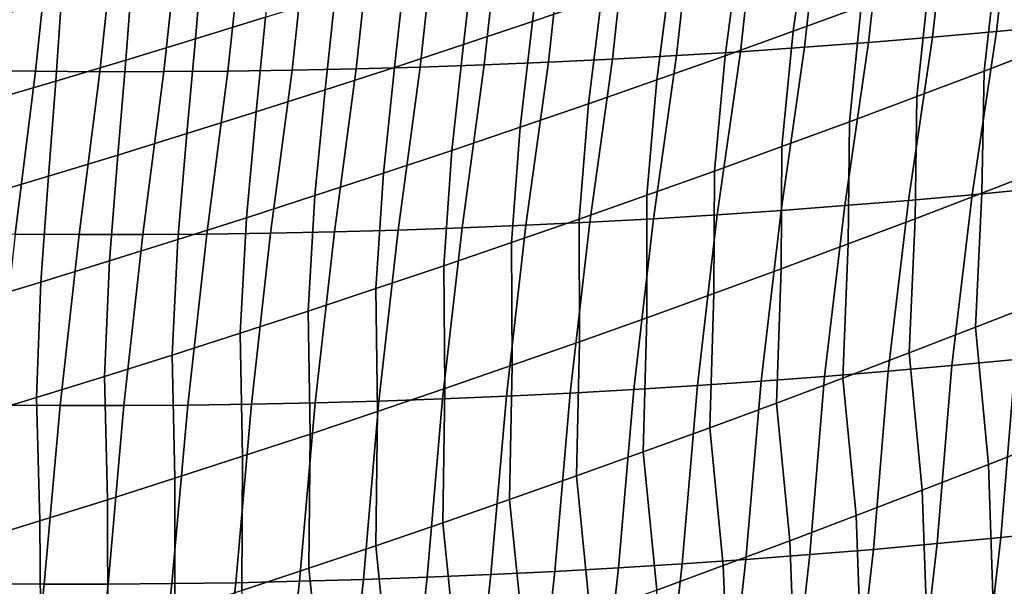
# Model space of a CAD drawing. Header units: metres. Extents: x -240 to 45, y -77 to 27.
# Tile 974 of 1056: x 21.883 to 23.432, y -24.753 to -23.862. Entities that reach past the tile are written whole.
import ezdxf

# ---------------------------------------------------------------- set-up
doc = ezdxf.new("R2010")
doc.units = ezdxf.units.M
doc.layers.add('solid_102011X2', color=7, linetype='CONTINUOUS')

msp = doc.modelspace()

# ---------------------------------------------------------------- linework, layer by layer
at = {"layer": 'solid_102011X2'}
for points in [[(23.446541, -23.638296, 124.273552), (23.419384, -23.880426, 123.988007), (23.520021, -23.870859, 123.971153), (23.547297, -23.628872, 124.256859)], [(23.244987, -23.655155, 124.305756), (23.218048, -23.897549, 124.020508), (23.318724, -23.889322, 124.004463), (23.345772, -23.647057, 124.289856)], [(23.345772, -23.647057, 124.289856), (23.318724, -23.889322, 124.004463), (23.419384, -23.880426, 123.988007), (23.446541, -23.638296, 124.273552)], [(23.043386, -23.669357, 124.33638), (23.016653, -23.911982, 124.051399), (23.117357, -23.905102, 124.036156), (23.144192, -23.662588, 124.321266)], [(23.144192, -23.662588, 124.321266), (23.117357, -23.905102, 124.036156), (23.218048, -23.897549, 124.020508), (23.244987, -23.655155, 124.305756)], [(22.689577, -23.864403, 77.084595), (22.708115, -23.715675, 76.734474), (22.817591, -23.678862, 76.741936), (22.798084, -23.827475, 77.092491)], [(22.841753, -23.680901, 124.365417), (22.815216, -23.923719, 124.080666), (22.915939, -23.918188, 124.066231), (22.942572, -23.675463, 124.351097)], [(22.942572, -23.675463, 124.351097), (22.915939, -23.918188, 124.066231), (23.016653, -23.911982, 124.051399), (23.043386, -23.669357, 124.33638)], [(23.099556, -23.879763, 77.462578), (23.123085, -23.713472, 77.117989), (23.231226, -23.674404, 77.127083), (23.206633, -23.840685, 77.472145)], [(22.337482, -23.698013, 124.43116), (22.311401, -23.94117, 124.14682), (22.412201, -23.939047, 124.134384), (22.43837, -23.695942, 124.418785)], [(22.43837, -23.695942, 124.418785), (22.412201, -23.939047, 124.134384), (22.512978, -23.936239, 124.121552), (22.539236, -23.693193, 124.406029)], [(22.539236, -23.693193, 124.406029), (22.512978, -23.936239, 124.121552), (22.613739, -23.932749, 124.108322), (22.640087, -23.689768, 124.392883)], [(22.640087, -23.689768, 124.392883), (22.613739, -23.932749, 124.108322), (22.714483, -23.928574, 124.094696), (22.740925, -23.685671, 124.379341)], [(22.740925, -23.685671, 124.379341), (22.714483, -23.928574, 124.094696), (22.815216, -23.923719, 124.080666), (22.841753, -23.680901, 124.365417)], [(21.832674, -23.698223, 124.487213), (21.807007, -23.941492, 124.203056), (21.907938, -23.942795, 124.192604), (21.933683, -23.69953, 124.476784)], [(21.933683, -23.69953, 124.476784), (21.907938, -23.942795, 124.192604), (22.008848, -23.943417, 124.181755), (22.034676, -23.700165, 124.465958)], [(22.034676, -23.700165, 124.465958), (22.008848, -23.943417, 124.181755), (22.109728, -23.943354, 124.170509), (22.135639, -23.700125, 124.45475)], [(22.135639, -23.700125, 124.45475), (22.109728, -23.943354, 124.170509), (22.210579, -23.942606, 124.158859), (22.236574, -23.699408, 124.443146)], [(22.236574, -23.699408, 124.443146), (22.210579, -23.942606, 124.158859), (22.311401, -23.94117, 124.14682), (22.337482, -23.698013, 124.43116)], [(22.269524, -23.857506, 76.707649), (22.159733, -23.891598, 76.701698), (22.170233, -23.760612, 76.34697), (22.280811, -23.726765, 76.352524)], [(22.580994, -23.900793, 77.077011), (22.598562, -23.751947, 76.727318), (22.708115, -23.715675, 76.734474), (22.689577, -23.864403, 77.084595)], [(22.992376, -23.91831, 77.453316), (23.014843, -23.752007, 77.109192), (23.123085, -23.713472, 77.117989), (23.099556, -23.879763, 77.462578)], [(23.399967, -23.942368, 77.830757), (23.420448, -23.760946, 77.492188), (23.52718, -23.720291, 77.502655), (23.505707, -23.901716, 77.841751)], [(22.47234, -23.936644, 77.06974), (22.488945, -23.78768, 76.720459), (22.598562, -23.751947, 76.727318), (22.580994, -23.900793, 77.077011)], [(22.885099, -23.956329, 77.444359), (22.906507, -23.790009, 77.100685), (23.014843, -23.752007, 77.109192), (22.992376, -23.91831, 77.453316)], [(22.159733, -23.891598, 76.701698), (22.049896, -23.925135, 76.69606), (22.05961, -23.793911, 76.341713), (22.170233, -23.760612, 76.34697)], [(23.294104, -23.982498, 77.820068), (23.313597, -23.801079, 77.482018), (23.420448, -23.760946, 77.492188), (23.399967, -23.942368, 77.830757)], [(22.363621, -23.971951, 77.062775), (22.379263, -23.822866, 76.713898), (22.488945, -23.78768, 76.720459), (22.47234, -23.936644, 77.06974)], [(22.049896, -23.925135, 76.69606), (21.940018, -23.958115, 76.690727), (21.948944, -23.826653, 76.336746), (22.05961, -23.793911, 76.341713)], [(22.777729, -23.993814, 77.435722), (22.798084, -23.827475, 77.092491), (22.906507, -23.790009, 77.100685), (22.885099, -23.956329, 77.444359)], [(23.18812, -24.022108, 77.809685), (23.206633, -23.840685, 77.472145), (23.313597, -23.801079, 77.482018), (23.294104, -23.982498, 77.820068)], [(21.940018, -23.958115, 76.690727), (21.830091, -23.990534, 76.685699), (21.838236, -23.858831, 76.332077), (21.948944, -23.826653, 76.336746)], [(22.254841, -24.00671, 77.056129), (22.269524, -23.857506, 76.707649), (22.379263, -23.822866, 76.713898), (22.363621, -23.971951, 77.062775)], [(22.670273, -24.030769, 77.427399), (22.689577, -23.864403, 77.084595), (22.798084, -23.827475, 77.092491), (22.777729, -23.993814, 77.435722)], [(23.082022, -24.061192, 77.799622), (23.099556, -23.879763, 77.462578), (23.206633, -23.840685, 77.472145), (23.18812, -24.022108, 77.809685)], [(22.146008, -24.040922, 77.049805), (22.159733, -23.891598, 76.701698), (22.269524, -23.857506, 76.707649), (22.254841, -24.00671, 77.056129)], [(22.562737, -24.067186, 77.419388), (22.580994, -23.900793, 77.077011), (22.689577, -23.864403, 77.084595), (22.670273, -24.030769, 77.427399)], [(22.975815, -24.099752, 77.789871), (22.992376, -23.91831, 77.453316), (23.099556, -23.879763, 77.462578), (23.082022, -24.061192, 77.799622)], [(23.419384, -23.880426, 123.988007), (23.318724, -23.889322, 124.004463), (23.28112, -24.145813, 123.732613), (23.381374, -24.136908, 123.716103)], [(23.520021, -23.870859, 123.971153), (23.419384, -23.880426, 123.988007), (23.381374, -24.136908, 123.716103), (23.481604, -24.127327, 123.699181)], [(22.037127, -24.074583, 77.043793), (22.049896, -23.925135, 76.69606), (22.159733, -23.891598, 76.701698), (22.146008, -24.040922, 77.049805)], [(23.218048, -23.897549, 124.020508), (23.117357, -23.905102, 124.036156), (23.080553, -24.161604, 123.764404), (23.180847, -24.154047, 123.748718)], [(23.318724, -23.889322, 124.004463), (23.218048, -23.897549, 124.020508), (23.180847, -24.154047, 123.748718), (23.28112, -24.145813, 123.732613)], [(22.455126, -24.103067, 77.411705), (22.47234, -23.936644, 77.06974), (22.580994, -23.900793, 77.077011), (22.562737, -24.067186, 77.419388)], [(23.016653, -23.911982, 124.051399), (22.915939, -23.918188, 124.066231), (22.879921, -24.174688, 123.794556), (22.980244, -24.168484, 123.779686)], [(23.117357, -23.905102, 124.036156), (23.016653, -23.911982, 124.051399), (22.980244, -24.168484, 123.779686), (23.080553, -24.161604, 123.764404)], [(23.5016, -24.093594, 78.173904), (23.396532, -24.134384, 78.162292), (23.399967, -23.942368, 77.830757), (23.505707, -23.901716, 77.841751)], [(21.928202, -24.107687, 77.038101), (21.940018, -23.958115, 76.690727), (22.049896, -23.925135, 76.69606), (22.037127, -24.074583, 77.043793)], [(22.714483, -23.928574, 124.094696), (22.613739, -23.932749, 124.108322), (22.578878, -24.18922, 123.8367), (22.679241, -24.185059, 123.823059)], [(22.815216, -23.923719, 124.080666), (22.714483, -23.928574, 124.094696), (22.679241, -24.185059, 123.823059), (22.779587, -24.180214, 123.809013)], [(22.915939, -23.918188, 124.066231), (22.815216, -23.923719, 124.080666), (22.779587, -24.180214, 123.809013), (22.879921, -24.174688, 123.794556)], [(22.869505, -24.137787, 77.780441), (22.885099, -23.956329, 77.444359), (22.992376, -23.91831, 77.453316), (22.975815, -24.099752, 77.789871)], [(21.907938, -23.942795, 124.192604), (21.807007, -23.941492, 124.203056), (21.775143, -24.197735, 123.93129), (21.875704, -24.19908, 123.920876)], [(22.008848, -23.943417, 124.181755), (21.907938, -23.942795, 124.192604), (21.875704, -24.19908, 123.920876), (21.976244, -24.199739, 123.910065)], [(22.109728, -23.943354, 124.170509), (22.008848, -23.943417, 124.181755), (21.976244, -24.199739, 123.910065), (22.076752, -24.199711, 123.898842)], [(22.210579, -23.942606, 124.158859), (22.109728, -23.943354, 124.170509), (22.076752, -24.199711, 123.898842), (22.177229, -24.198992, 123.887222)], [(22.311401, -23.94117, 124.14682), (22.210579, -23.942606, 124.158859), (22.177229, -24.198992, 123.887222), (22.277678, -24.197582, 123.875198)], [(22.412201, -23.939047, 124.134384), (22.311401, -23.94117, 124.14682), (22.277678, -24.197582, 123.875198), (22.378099, -24.195484, 123.86277)], [(22.347448, -24.138409, 77.404343), (22.363621, -23.971951, 77.062775), (22.47234, -23.936644, 77.06974), (22.455126, -24.103067, 77.411705)], [(22.512978, -23.936239, 124.121552), (22.412201, -23.939047, 124.134384), (22.378099, -24.195484, 123.86277), (22.4785, -24.192696, 123.849937)], [(22.613739, -23.932749, 124.108322), (22.512978, -23.936239, 124.121552), (22.4785, -24.192696, 123.849937), (22.578878, -24.18922, 123.8367)], [(23.396532, -24.134384, 78.162292), (23.291334, -24.174658, 78.151001), (23.294104, -23.982498, 77.820068), (23.399967, -23.942368, 77.830757)], [(21.819227, -24.14023, 77.032722), (21.830091, -23.990534, 76.685699), (21.940018, -23.958115, 76.690727), (21.928202, -24.107687, 77.038101)], [(22.763098, -24.175293, 77.771339), (22.777729, -23.993814, 77.435722), (22.885099, -23.956329, 77.444359), (22.869505, -24.137787, 77.780441)], [(22.239708, -24.173206, 77.397308), (22.254841, -24.00671, 77.056129), (22.363621, -23.971951, 77.062775), (22.347448, -24.138409, 77.404343)], [(23.291334, -24.174658, 78.151001), (23.186008, -24.214411, 78.140038), (23.18812, -24.022108, 77.809685), (23.294104, -23.982498, 77.820068)], [(22.656603, -24.212269, 77.762558), (22.670273, -24.030769, 77.427399), (22.777729, -23.993814, 77.435722), (22.763098, -24.175293, 77.771339)], [(22.131912, -24.207458, 77.390594), (22.146008, -24.040922, 77.049805), (22.254841, -24.00671, 77.056129), (22.239708, -24.173206, 77.397308)], [(22.550024, -24.248714, 77.754105), (22.562737, -24.067186, 77.419388), (22.670273, -24.030769, 77.427399), (22.656603, -24.212269, 77.762558)], [(23.186008, -24.214411, 78.140038), (23.080563, -24.253643, 78.129387), (23.082022, -24.061192, 77.799622), (23.18812, -24.022108, 77.809685)], [(22.024067, -24.241161, 77.384209), (22.037127, -24.074583, 77.043793), (22.146008, -24.040922, 77.049805), (22.131912, -24.207458, 77.390594)], [(22.443367, -24.284624, 77.745979), (22.455126, -24.103067, 77.411705), (22.562737, -24.067186, 77.419388), (22.550024, -24.248714, 77.754105)], [(23.080563, -24.253643, 78.129387), (22.975002, -24.292351, 78.119072), (22.975815, -24.099752, 77.789871), (23.082022, -24.061192, 77.799622)], [(21.916174, -24.274313, 77.378159), (21.928202, -24.107687, 77.038101), (22.037127, -24.074583, 77.043793), (22.024067, -24.241161, 77.384209)], [(23.38662, -24.345598, 78.483589), (23.396532, -24.134384, 78.162292), (23.5016, -24.093594, 78.173904), (23.490833, -24.304848, 78.495773)], [(21.808231, -24.306904, 77.372429), (21.819227, -24.14023, 77.032722), (21.928202, -24.107687, 77.038101), (21.916174, -24.274313, 77.378159)], [(22.336637, -24.32, 77.738197), (22.347448, -24.138409, 77.404343), (22.455126, -24.103067, 77.411705), (22.443367, -24.284624, 77.745979)], [(22.975002, -24.292351, 78.119072), (22.869333, -24.330536, 78.109093), (22.869505, -24.137787, 77.780441), (22.975815, -24.099752, 77.789871)], [(23.481604, -24.127327, 123.699181), (23.381374, -24.136908, 123.716103), (23.349264, -24.405659, 123.455696), (23.449291, -24.396036, 123.438652)], [(22.229845, -24.354836, 77.730743), (22.239708, -24.173206, 77.397308), (22.347448, -24.138409, 77.404343), (22.336637, -24.32, 77.738197)], [(22.869333, -24.330536, 78.109093), (22.763561, -24.368195, 78.099442), (22.763098, -24.175293, 77.771339), (22.869505, -24.137787, 77.780441)], [(23.381374, -24.136908, 123.716103), (23.28112, -24.145813, 123.732613), (23.249207, -24.414602, 123.472313), (23.349264, -24.405659, 123.455696)], [(23.282269, -24.385839, 78.471741), (23.291334, -24.174658, 78.151001), (23.396532, -24.134384, 78.162292), (23.38662, -24.345598, 78.483589)], [(23.180847, -24.154047, 123.748718), (23.080553, -24.161604, 123.764404), (23.049019, -24.430454, 123.504303), (23.149124, -24.422869, 123.488518)], [(23.28112, -24.145813, 123.732613), (23.180847, -24.154047, 123.748718), (23.149124, -24.422869, 123.488518), (23.249207, -24.414602, 123.472313)], [(22.122993, -24.389128, 77.723625), (22.131912, -24.207458, 77.390594), (22.239708, -24.173206, 77.397308), (22.229845, -24.354836, 77.730743)], [(22.763561, -24.368195, 78.099442), (22.657696, -24.405325, 78.090126), (22.656603, -24.212269, 77.762558), (22.763098, -24.175293, 77.771339)], [(22.879921, -24.174688, 123.794556), (22.779587, -24.180214, 123.809013), (22.74859, -24.449123, 123.549133), (22.848749, -24.443583, 123.534607)], [(22.980244, -24.168484, 123.779686), (22.879921, -24.174688, 123.794556), (22.848749, -24.443583, 123.534607), (22.948893, -24.437359, 123.519669)], [(23.080553, -24.161604, 123.764404), (22.980244, -24.168484, 123.779686), (22.948893, -24.437359, 123.519669), (23.049019, -24.430454, 123.504303)], [(23.177788, -24.425564, 78.460228), (23.186008, -24.214411, 78.140038), (23.291334, -24.174658, 78.151001), (23.282269, -24.385839, 78.471741)], [(22.578878, -24.18922, 123.8367), (22.4785, -24.192696, 123.849937), (22.448011, -24.461622, 123.59021), (22.548223, -24.458145, 123.576935)], [(22.679241, -24.185059, 123.823059), (22.578878, -24.18922, 123.8367), (22.548223, -24.458145, 123.576935), (22.648417, -24.453979, 123.56324)], [(22.779587, -24.180214, 123.809013), (22.679241, -24.185059, 123.823059), (22.648417, -24.453979, 123.56324), (22.74859, -24.449123, 123.549133)], [(21.976244, -24.199739, 123.910065), (21.875704, -24.19908, 123.920876), (21.846165, -24.467909, 123.66124), (21.946552, -24.468597, 123.650429)], [(22.076752, -24.199711, 123.898842), (21.976244, -24.199739, 123.910065), (21.946552, -24.468597, 123.650429), (22.046906, -24.468592, 123.639206)], [(22.177229, -24.198992, 123.887222), (22.076752, -24.199711, 123.898842), (22.046906, -24.468592, 123.639206), (22.147224, -24.467892, 123.627579)], [(22.277678, -24.197582, 123.875198), (22.177229, -24.198992, 123.887222), (22.147224, -24.467892, 123.627579), (22.247515, -24.466496, 123.615532)], [(22.378099, -24.195484, 123.86277), (22.277678, -24.197582, 123.875198), (22.247515, -24.466496, 123.615532), (22.347775, -24.464407, 123.603081)], [(22.4785, -24.192696, 123.849937), (22.378099, -24.195484, 123.86277), (22.347775, -24.464407, 123.603081), (22.448011, -24.461622, 123.59021)], [(22.01609, -24.422876, 77.716843), (22.024067, -24.241161, 77.384209), (22.131912, -24.207458, 77.390594), (22.122993, -24.389128, 77.723625)], [(22.657696, -24.405325, 78.090126), (22.551741, -24.441927, 78.081161), (22.550024, -24.248714, 77.754105), (22.656603, -24.212269, 77.762558)], [(23.073181, -24.464773, 78.449043), (23.080563, -24.253643, 78.129387), (23.186008, -24.214411, 78.140038), (23.177788, -24.425564, 78.460228)], [(21.909136, -24.456074, 77.710403), (21.916174, -24.274313, 77.378159), (22.024067, -24.241161, 77.384209), (22.01609, -24.422876, 77.716843)], [(22.551741, -24.441927, 78.081161), (22.445705, -24.477997, 78.072525), (22.443367, -24.284624, 77.745979), (22.550024, -24.248714, 77.754105)], [(22.968452, -24.503464, 78.438202), (22.975002, -24.292351, 78.119072), (23.080563, -24.253643, 78.129387), (23.073181, -24.464773, 78.449043)], [(21.80213, -24.488716, 77.7043), (21.808231, -24.306904, 77.372429), (21.916174, -24.274313, 77.378159), (21.909136, -24.456074, 77.710403)], [(22.445705, -24.477997, 78.072525), (22.339592, -24.513531, 78.064247), (22.336637, -24.32, 77.738197), (22.443367, -24.284624, 77.745979)], [(22.863613, -24.541637, 78.427696), (22.869333, -24.330536, 78.109093), (22.975002, -24.292351, 78.119072), (22.968452, -24.503464, 78.438202)], [(23.51079, -24.520292, 78.811096), (23.40683, -24.561333, 78.79818), (23.38662, -24.345598, 78.483589), (23.490833, -24.304848, 78.495773)], [(22.339592, -24.513531, 78.064247), (22.233412, -24.548527, 78.056305), (22.229845, -24.354836, 77.730743), (22.336637, -24.32, 77.738197)], [(22.758665, -24.579288, 78.417542), (22.763561, -24.368195, 78.099442), (22.869333, -24.330536, 78.109093), (22.863613, -24.541637, 78.427696)], [(23.40683, -24.561333, 78.79818), (23.302727, -24.601864, 78.785606), (23.282269, -24.385839, 78.471741), (23.38662, -24.345598, 78.483589)], [(22.233412, -24.548527, 78.056305), (22.127167, -24.582983, 78.048721), (22.122993, -24.389128, 77.723625), (22.229845, -24.354836, 77.730743)], [(22.65362, -24.616417, 78.407738), (22.657696, -24.405325, 78.090126), (22.763561, -24.368195, 78.099442), (22.758665, -24.579288, 78.417542)], [(22.127167, -24.582983, 78.048721), (22.020866, -24.616894, 78.041481), (22.01609, -24.422876, 77.716843), (22.122993, -24.389128, 77.723625)], [(23.302727, -24.601864, 78.785606), (23.198484, -24.64188, 78.773376), (23.177788, -24.425564, 78.460228), (23.282269, -24.385839, 78.471741)], [(23.449291, -24.396036, 123.438652), (23.426046, -24.676104, 123.189629), (23.526129, -24.665701, 123.171959), (23.549288, -24.385738, 123.421196)], [(22.548481, -24.653019, 78.398277), (22.551741, -24.441927, 78.081161), (22.657696, -24.405325, 78.090126), (22.65362, -24.616417, 78.407738)], [(23.249207, -24.414602, 123.472313), (23.225771, -24.694859, 123.223671), (23.325926, -24.685822, 123.206863), (23.349264, -24.405659, 123.455696)], [(23.349264, -24.405659, 123.455696), (23.325926, -24.685822, 123.206863), (23.426046, -24.676104, 123.189629), (23.449291, -24.396036, 123.438652)], [(22.020866, -24.616894, 78.041481), (21.914515, -24.650257, 78.034592), (21.909136, -24.456074, 77.710403), (22.01609, -24.422876, 77.716843)], [(23.049019, -24.430454, 123.504303), (23.025372, -24.710873, 123.255997), (23.125586, -24.703209, 123.240051), (23.149124, -24.422869, 123.488518)], [(23.149124, -24.422869, 123.488518), (23.125586, -24.703209, 123.240051), (23.225771, -24.694859, 123.223671), (23.249207, -24.414602, 123.472313)], [(22.848749, -24.443583, 123.534607), (22.824871, -24.724138, 123.286606), (22.925133, -24.71785, 123.271515), (22.948893, -24.437359, 123.519669)], [(22.948893, -24.437359, 123.519669), (22.925133, -24.71785, 123.271515), (23.025372, -24.710873, 123.255997), (23.049019, -24.430454, 123.504303)], [(23.198484, -24.64188, 78.773376), (23.094105, -24.681381, 78.76149), (23.073181, -24.464773, 78.449043), (23.177788, -24.425564, 78.460228)], [(22.443254, -24.689095, 78.389175), (22.445705, -24.477997, 78.072525), (22.551741, -24.441927, 78.081161), (22.548481, -24.653019, 78.398277)], [(22.548223, -24.458145, 123.576935), (22.52397, -24.738852, 123.3293), (22.62429, -24.73464, 123.315498), (22.648417, -24.453979, 123.56324)], [(22.648417, -24.453979, 123.56324), (22.62429, -24.73464, 123.315498), (22.72459, -24.729736, 123.301262), (22.74859, -24.449123, 123.549133)], [(22.74859, -24.449123, 123.549133), (22.72459, -24.729736, 123.301262), (22.824871, -24.724138, 123.286606), (22.848749, -24.443583, 123.534607)], [(21.914515, -24.650257, 78.034592), (21.808105, -24.683067, 78.028053), (21.80213, -24.488716, 77.7043), (21.909136, -24.456074, 77.710403)], [(21.846165, -24.467909, 123.66124), (21.820927, -24.748709, 123.414085), (21.921459, -24.749407, 123.403244), (21.946552, -24.468597, 123.650429)], [(21.946552, -24.468597, 123.650429), (21.921459, -24.749407, 123.403244), (22.021957, -24.749403, 123.391975), (22.046906, -24.468592, 123.639206)], [(22.046906, -24.468592, 123.639206), (22.021957, -24.749403, 123.391975), (22.122421, -24.748697, 123.38028), (22.147224, -24.467892, 123.627579)], [(22.147224, -24.467892, 123.627579), (22.122421, -24.748697, 123.38028), (22.222853, -24.747288, 123.368172), (22.247515, -24.466496, 123.615532)], [(22.247515, -24.466496, 123.615532), (22.222853, -24.747288, 123.368172), (22.323252, -24.745176, 123.355637), (22.347775, -24.464407, 123.603081)], [(22.347775, -24.464407, 123.603081), (22.323252, -24.745176, 123.355637), (22.423624, -24.742363, 123.342682), (22.448011, -24.461622, 123.59021)], [(22.448011, -24.461622, 123.59021), (22.423624, -24.742363, 123.342682), (22.52397, -24.738852, 123.3293), (22.548223, -24.458145, 123.576935)], [(23.094105, -24.681381, 78.76149), (22.989599, -24.720364, 78.749969), (22.968452, -24.503464, 78.438202), (23.073181, -24.464773, 78.449043)], [(22.33795, -24.724642, 78.380424), (22.339592, -24.513531, 78.064247), (22.445705, -24.477997, 78.072525), (22.443254, -24.689095, 78.389175)], [(22.232573, -24.759653, 78.372032), (22.233412, -24.548527, 78.056305), (22.339592, -24.513531, 78.064247), (22.33795, -24.724642, 78.380424)], [(22.989599, -24.720364, 78.749969), (22.884974, -24.758829, 78.738792), (22.863613, -24.541637, 78.427696), (22.968452, -24.503464, 78.438202)], [(23.517946, -24.75663, 79.113945), (23.414549, -24.797697, 79.100372), (23.40683, -24.561333, 78.79818), (23.51079, -24.520292, 78.811096)], [(22.884974, -24.758829, 78.738792), (22.780233, -24.796772, 78.727982), (22.758665, -24.579288, 78.417542), (22.863613, -24.541637, 78.427696)], [(22.127129, -24.79413, 78.363998), (22.127167, -24.582983, 78.048721), (22.233412, -24.548527, 78.056305), (22.232573, -24.759653, 78.372032)], [(23.414549, -24.797697, 79.100372), (23.311001, -24.838259, 79.087158), (23.302727, -24.601864, 78.785606), (23.40683, -24.561333, 78.79818)], [(22.021626, -24.828066, 78.356323), (22.020866, -24.616894, 78.041481), (22.127167, -24.582983, 78.048721), (22.127129, -24.79413, 78.363998)], [(22.780233, -24.796772, 78.727982), (22.675386, -24.834194, 78.717529), (22.65362, -24.616417, 78.407738), (22.758665, -24.579288, 78.417542)], [(23.311001, -24.838259, 79.087158), (23.207306, -24.878311, 79.074295), (23.198484, -24.64188, 78.773376), (23.302727, -24.601864, 78.785606)], [(21.916067, -24.86146, 78.349014), (21.914515, -24.650257, 78.034592), (22.020866, -24.616894, 78.041481), (22.021626, -24.828066, 78.356323)], [(22.675386, -24.834194, 78.717529), (22.570438, -24.87109, 78.707443), (22.548481, -24.653019, 78.398277), (22.65362, -24.616417, 78.407738)], [(21.810446, -24.894302, 78.342064), (21.808105, -24.683067, 78.028053), (21.914515, -24.650257, 78.034592), (21.916067, -24.86146, 78.349014)], [(22.570438, -24.87109, 78.707443), (22.465399, -24.907459, 78.697723), (22.443254, -24.689095, 78.389175), (22.548481, -24.653019, 78.398277)], [(23.207306, -24.878311, 79.074295), (23.10347, -24.917854, 79.061798), (23.094105, -24.681381, 78.76149), (23.198484, -24.64188, 78.773376)], [(23.526129, -24.665701, 123.171959), (23.426046, -24.676104, 123.189629), (23.392584, -24.968849, 122.956009), (23.492483, -24.958477, 122.93824)], [(23.10347, -24.917854, 79.061798), (22.9995, -24.956882, 79.04966), (22.989599, -24.720364, 78.749969), (23.094105, -24.681381, 78.76149)], [(23.325926, -24.685822, 123.206863), (23.225771, -24.694859, 123.223671), (23.192659, -24.987541, 122.990242), (23.292643, -24.978539, 122.973343)], [(23.426046, -24.676104, 123.189629), (23.325926, -24.685822, 123.206863), (23.292643, -24.978539, 122.973343), (23.392584, -24.968849, 122.956009)], [(22.465399, -24.907459, 78.697723), (22.360273, -24.943296, 78.68837), (22.33795, -24.724642, 78.380424), (22.443254, -24.689095, 78.389175)], [(23.225771, -24.694859, 123.223671), (23.125586, -24.703209, 123.240051), (23.09264, -24.995859, 123.006699), (23.192659, -24.987541, 122.990242)], [(22.925133, -24.71785, 123.271515), (22.824871, -24.724138, 123.286606), (22.792395, -25.01668, 123.053452), (22.892504, -25.010429, 123.038307)], [(23.025372, -24.710873, 123.255997), (22.925133, -24.71785, 123.271515), (22.892504, -25.010429, 123.038307), (22.992588, -25.003489, 123.02272)], [(23.125586, -24.703209, 123.240051), (23.025372, -24.710873, 123.255997), (22.992588, -25.003489, 123.02272), (23.09264, -24.995859, 123.006699)], [(22.360273, -24.943296, 78.68837), (22.255068, -24.978603, 78.67939), (22.232573, -24.759653, 78.372032), (22.33795, -24.724642, 78.380424)], [(22.72459, -24.729736, 123.301262), (22.62429, -24.73464, 123.315498), (22.592104, -25.0271, 123.082436), (22.692261, -25.022238, 123.068161)], [(22.824871, -24.724138, 123.286606), (22.72459, -24.729736, 123.301262), (22.692261, -25.022238, 123.068161), (22.792395, -25.01668, 123.053452)], [(22.9995, -24.956882, 79.04966), (22.895405, -24.995398, 79.037895), (22.884974, -24.758829, 78.738792), (22.989599, -24.720364, 78.749969)], [(21.921459, -24.749407, 123.403244), (21.820927, -24.748709, 123.414085), (21.789759, -25.040756, 123.181053), (21.890173, -25.041513, 123.170235)], [(22.021957, -24.749403, 123.391975), (21.921459, -24.749407, 123.403244), (21.890173, -25.041513, 123.170235), (21.990551, -25.041567, 123.158989)], [(22.122421, -24.748697, 123.38028), (22.021957, -24.749403, 123.391975), (21.990551, -25.041567, 123.158989), (22.090891, -25.040915, 123.147301)], [(22.222853, -24.747288, 123.368172), (22.122421, -24.748697, 123.38028), (22.090891, -25.040915, 123.147301), (22.191196, -25.039558, 123.135193)], [(22.323252, -24.745176, 123.355637), (22.222853, -24.747288, 123.368172), (22.191196, -25.039558, 123.135193), (22.291468, -25.037497, 123.12265)], [(22.423624, -24.742363, 123.342682), (22.323252, -24.745176, 123.355637), (22.291468, -25.037497, 123.12265), (22.391708, -25.034733, 123.10968)], [(22.52397, -24.738852, 123.3293), (22.423624, -24.742363, 123.342682), (22.391708, -25.034733, 123.10968), (22.491919, -25.031265, 123.096275)], [(22.62429, -24.73464, 123.315498), (22.52397, -24.738852, 123.3293), (22.491919, -25.031265, 123.096275), (22.592104, -25.0271, 123.082436)]]:
    msp.add_3dface(points, dxfattribs=at)

doc.saveas('drawing.dxf')
